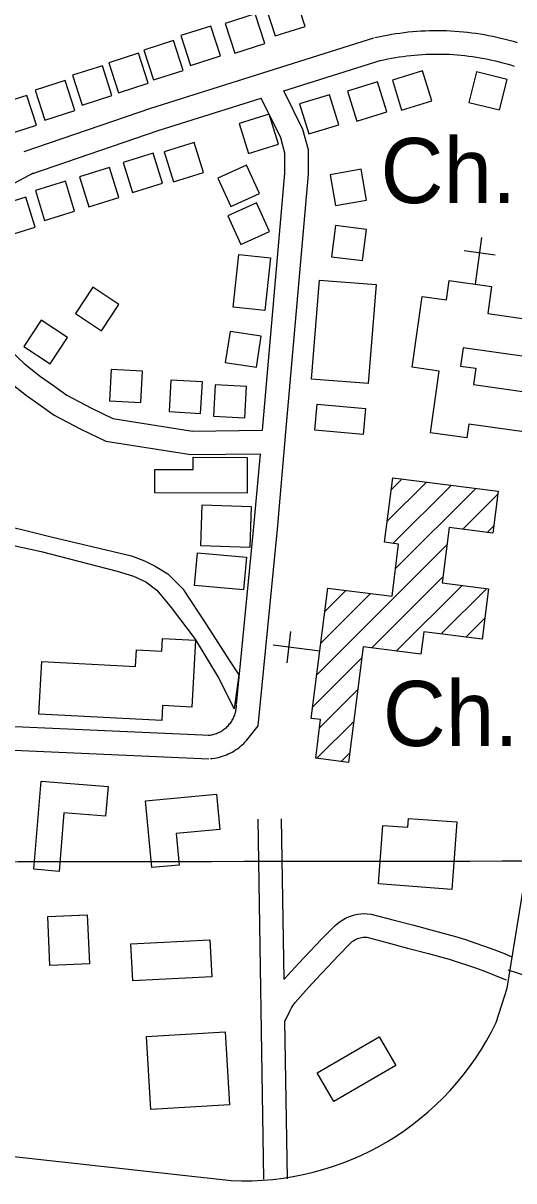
# Model space of a CAD drawing. Extents: x 3297716 to 3335574, y 688621 to 713991.
# Drawn here: x 3331117 to 3331741, y 696654 to 698129 of the extents above; entities that cross this region are included whole.
import ezdxf

# ---------------------------------------------------------------- set-up
doc = ezdxf.new("R2010")
doc.units = 0
for name, color, linetype in [('V-BLDG-OTLN', 7, 'Continuous'), ('V-GRID-MAJR', 7, 'Continuous'), ('V-ROAD-CNTR', 7, 'Continuous'), ('V-SITE-OTLN', 7, 'Continuous'), ('V-SITE-OTLN-IDEN', 7, 'Continuous'), ('V-TOPO-SHOR', 7, 'Continuous')]:
    doc.layers.add(name, color=color, linetype=linetype)

msp = doc.modelspace()

# ---------------------------------------------------------------- linework, layer by layer
at = {"layer": 'V-BLDG-OTLN'}
for p, q in [((3331580.4968015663, 697493.983985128), (3331630.272702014, 697543.759885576)), ((3331585.6347912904, 697534.476904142), (3331598.898764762, 697547.740877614)), ((3331587.7147871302, 697465.8470414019), (3331661.6476392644, 697539.778893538)), ((3331590.931780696, 697433.70810568), (3331693.0215765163, 697535.7989014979)), ((3331676.3016099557, 697483.7230056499), (3331720.9365206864, 697528.3579163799)), ((3331707.676547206, 697479.7430136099), (3331715.79953096, 697487.8659973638)), ((3331490.7849809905, 697298.206376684), (3331656.3636498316, 697463.785045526)), ((3331560.4278417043, 697332.49330811), (3331651.225660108, 697423.2921265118)), ((3331591.8017789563, 697328.512316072), (3331675.6406112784, 697412.3511483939)), ((3331495.922970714, 697338.700295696), (3331559.1098443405, 697401.887169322)), ((3331501.0609604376, 697379.19321471), (3331527.7359070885, 697405.86816136)), ((3331649.1446642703, 697350.5002720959), (3331707.0155485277, 697408.371156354)), ((3331680.51960152, 697346.520280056), (3331704.5135535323, 697370.51323207)), ((3331485.6469912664, 697257.71345767), (3331547.93986668, 697320.005333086)), ((3331494.2389740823, 697230.9495111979), (3331542.800876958, 697279.511414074)), ((3331490.5469814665, 697191.9025892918), (3331537.662887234, 697239.01849506)), ((3331521.9209187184, 697187.921597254), (3331532.523897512, 697198.5245760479))]:
    msp.add_line(p, q, dxfattribs=at)
for points in [[(3331437.7580870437, 698112.2817485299), (3331475.836010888, 698124.53172403), (3331463.586035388, 698162.6096478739), (3331425.5081115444, 698150.359672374)], [(3331386.5501894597, 698090.242792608), (3331424.6281133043, 698102.4927681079), (3331412.378137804, 698140.570691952), (3331374.3002139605, 698128.3207164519)], [(3331330.134302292, 698074.5838239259), (3331368.212226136, 698086.8337994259), (3331355.962250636, 698124.91172327), (3331317.884326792, 698112.6617477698)], [(3331282.692397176, 698056.2358606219), (3331320.7703210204, 698068.4858361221), (3331308.52034552, 698106.5637599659), (3331270.442421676, 698094.313784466)], [(3331238.168486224, 698039.9608931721), (3331276.246410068, 698052.2108686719), (3331263.9964345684, 698090.288792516), (3331225.9185107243, 698078.038817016)], [(3331191.982578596, 698024.088924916), (3331230.06050244, 698036.3389004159), (3331217.8105269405, 698074.41682426), (3331179.732603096, 698062.1668487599)], [(3331625.108712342, 698067.785837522), (3331586.9007887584, 698055.947861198), (3331598.7387650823, 698017.739937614), (3331636.9466886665, 698029.5779139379)], [(3331732.892496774, 698056.794859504), (3331694.0925743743, 698066.5188400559), (3331684.3685938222, 698027.718917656), (3331723.168516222, 698017.994937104)], [(3331144.5976733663, 698005.2029626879), (3331182.67559721, 698017.4529381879), (3331170.42562171, 698055.530862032), (3331132.347697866, 698043.2808865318)], [(3331567.980826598, 698053.855865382), (3331529.7729030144, 698042.0178890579), (3331541.6108793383, 698003.809965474), (3331579.8188029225, 698015.647941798)], [(3331095.787770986, 697986.3060004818), (3331133.86569483, 697998.555975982), (3331121.61571933, 698036.6338998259), (3331083.537795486, 698024.3839243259)], [(3331506.930948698, 698037.4398982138), (3331468.7230251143, 698025.60192189), (3331480.561001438, 697987.393998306), (3331518.7689250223, 697999.2319746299)], [(3331430.22510211, 698012.4349482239), (3331392.017178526, 698000.5969719), (3331403.85515485, 697962.389048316), (3331442.063078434, 697974.2270246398)], [(3331334.5452934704, 697976.6970196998), (3331296.3373698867, 697964.8590433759), (3331308.17534621, 697926.651119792), (3331346.3832697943, 697938.4890961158)], [(3331282.5963973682, 697963.0320470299), (3331244.388473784, 697951.1940707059), (3331256.226450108, 697912.9861471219), (3331294.434373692, 697924.824123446)], [(3331226.94550867, 697944.6080838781), (3331188.737585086, 697932.7701075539), (3331200.57556141, 697894.56218397), (3331238.783484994, 697906.4001602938)], [(3331417.9441266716, 697911.368150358), (3331401.39015978, 697947.7820775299), (3331364.976232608, 697931.2281106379), (3331381.5301995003, 697894.814183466)], [(3331507.740947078, 697935.4891021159), (3331514.648933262, 697896.091180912), (3331554.047854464, 697902.9991670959), (3331547.1398682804, 697942.3980882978)], [(3331170.724621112, 697927.194118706), (3331132.516697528, 697915.3561423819), (3331144.354673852, 697877.148218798), (3331182.562597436, 697888.986195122)], [(3331120.443721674, 697906.9431592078), (3331082.23579809, 697895.105182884), (3331094.073774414, 697856.8972593), (3331132.2816979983, 697868.7352356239)], [(3331430.586101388, 697863.3542463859), (3331414.0321344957, 697899.768173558), (3331377.6182073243, 697883.214206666), (3331394.1721742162, 697846.8002794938)], [(3331514.4239337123, 697870.7682315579), (3331509.411943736, 697831.084310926), (3331549.095864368, 697826.0713209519), (3331554.1088543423, 697865.756241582)], [(3331384.31519393, 697766.9134392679), (3331391.482179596, 697833.84230541), (3331431.934098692, 697829.5103140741), (3331424.767113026, 697762.581447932)], [(3331555.993850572, 697669.379634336), (3331483.9389946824, 697675.2456226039), (3331494.2009741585, 697801.303370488), (3331566.255830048, 697795.43738222)], [(3331760.908440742, 697703.230566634), (3331677.0286085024, 697714.929543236), (3331673.772615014, 697691.5875899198), (3331692.9415766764, 697688.913595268), (3331690.0495824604, 697668.180636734), (3331761.416439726, 697658.2256566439), (3331754.4184537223, 697608.058756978), (3331684.255594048, 697617.8457374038), (3331681.815598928, 697600.356772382), (3331635.486691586, 697606.820759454), (3331646.455669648, 697685.4356022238), (3331612.0727384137, 697690.23259263), (3331624.642713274, 697780.3284124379), (3331655.758651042, 697775.9874211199), (3331659.2156441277, 697800.7673715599), (3331713.203536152, 697793.2353866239), (3331708.356545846, 697758.4934561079), (3331767.467427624, 697750.2464726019)], [(3331183.478595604, 697758.8784553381), (3331216.8465288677, 697736.820499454), (3331238.90548475, 697770.18743272), (3331205.537551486, 697792.2463886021)], [(3331118.0307265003, 697716.7965395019), (3331151.3986597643, 697694.738583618), (3331173.4576156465, 697728.1055168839), (3331140.089682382, 697750.164472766)], [(3331413.79513497, 697690.2625925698), (3331419.893122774, 697729.794513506), (3331380.3602018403, 697735.8925013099), (3331374.263214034, 697696.359580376)], [(3331226.721509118, 697647.4126782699), (3331266.657429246, 697645.156682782), (3331268.913424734, 697685.0926029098), (3331228.9775046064, 697687.348598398)], [(3331302.9133567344, 697633.7617055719), (3331342.849276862, 697631.505710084), (3331345.1052723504, 697671.4416302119), (3331305.1693522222, 697673.6976257)], [(3331359.1782442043, 697628.021717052), (3331399.1141643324, 697625.7657215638), (3331401.37015982, 697665.701641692), (3331361.4342396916, 697667.9576371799)], [(3331549.5568634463, 697604.4617641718), (3331488.2009861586, 697610.2517525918), (3331491.3299799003, 697643.409686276), (3331552.6858571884, 697637.619697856)], [(3331333.47529561, 697575.750821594), (3331402.132158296, 697575.4218222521), (3331401.9141587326, 697529.8319134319), (3331284.639393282, 697530.3929123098), (3331284.7813929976, 697560.1738527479), (3331333.40029576, 697559.9418532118)], [(3331623.175716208, 697324.531324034), (3331549.696863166, 697333.8553053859), (3331531.031900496, 697186.765599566), (3331489.303983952, 697192.0605889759), (3331495.5529714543, 697241.305490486), (3331483.75499505, 697242.8024874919), (3331504.81495293, 697408.7761555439), (3331586.453789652, 697398.4171762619), (3331594.893772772, 697464.9360432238), (3331577.097808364, 697467.194038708), (3331587.500787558, 697549.186874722), (3331721.423519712, 697532.194908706), (3331714.656533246, 697478.8570153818), (3331659.1686442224, 697485.897001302), (3331650.246662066, 697415.57314195), (3331709.279544, 697408.0841569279), (3331701.137560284, 697343.9042852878), (3331626.8287089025, 697353.3312664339)], [(3331344.888272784, 697515.0679429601), (3331407.4101477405, 697512.86794736), (3331405.573151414, 697460.6720517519), (3331343.051276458, 697462.8720473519)], [(3331338.9842845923, 697453.914065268), (3331401.0591604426, 697448.264076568), (3331397.257168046, 697406.4911601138), (3331335.1822921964, 697412.1401488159)], [(3331140.5716814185, 697315.3073424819), (3331260.1134423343, 697308.860355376), (3331261.2754400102, 697330.4073122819), (3331293.508375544, 697328.669315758), (3331294.3713738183, 697344.6732837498), (3331336.378289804, 697342.40828828), (3331331.783298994, 697257.1844587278), (3331294.4883735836, 697259.195454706), (3331293.4543756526, 697240.0164930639), (3331136.967688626, 697248.4534761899)], [(3331222.0015185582, 697118.1247368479), (3331168.923624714, 697122.469728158), (3331162.82563691, 697047.9788771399), (3331130.762701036, 697050.6038718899), (3331139.9626826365, 697162.9726471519), (3331225.102512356, 697156.001661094)], [(3331280.796400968, 697052.8048674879), (3331272.799416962, 697138.0656969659), (3331363.247236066, 697146.5486799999), (3331367.4762276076, 697101.4547701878), (3331311.8563388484, 697096.2387806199), (3331315.623331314, 697056.070860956)], [(3331669.0956243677, 697110.9917511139), (3331662.795636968, 697025.1039228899), (3331569.3388238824, 697031.9589091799), (3331574.801812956, 697106.431760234), (3331606.42474971, 697104.111764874), (3331607.262748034, 697115.5277420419)], [(3331150.931660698, 696928.19411671), (3331148.269666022, 696990.362992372), (3331198.65056526, 696992.5199880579), (3331201.312559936, 696930.351112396)], [(3331254.1974541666, 696955.7010616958), (3331354.6612532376, 696960.8420514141), (3331357.067248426, 696913.820145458), (3331256.6034493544, 696908.6801557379)], [(3331379.744203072, 696750.7014716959), (3331279.534403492, 696744.63948382), (3331273.9124147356, 696837.578297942), (3331374.1222143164, 696843.6402858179)], [(3331491.2649800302, 696791.403390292), (3331570.1328222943, 696837.0802989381), (3331591.2837799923, 696800.5603719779), (3331512.415937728, 696754.883463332)]]:
    msp.add_lwpolyline(points, close=True, dxfattribs=at)
at = {"layer": 'V-GRID-MAJR'}
msp.add_spline([(3301847.299, 697030.213), (3307100.789, 697033.652), (3312354.279, 697037.855), (3317607.768, 697042.821), (3322861.257, 697048.552), (3328114.745, 697055.047), (3333368.231, 697062.306), (3333368.232, 697062.306)], degree=3, dxfattribs=at)
at = {"layer": 'V-ROAD-CNTR'}
msp.add_line((3331448.8920647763, 698042.28688852), (3331572.548817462, 698081.2368106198), dxfattribs=at)
for points in [[(3331564.746833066, 698110.177752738), (3331569.9008227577, 698111.337750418), (3331575.1858121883, 698112.44174821), (3331580.483801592, 698113.463746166), (3331585.8007909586, 698114.4037442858), (3331591.1327802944, 698115.2607425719), (3331596.471769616, 698116.034741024), (3331601.8257589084, 698116.7277396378), (3331607.1917481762, 698117.3367384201), (3331612.5627374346, 698117.86173737), (3331617.941726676, 698118.3047364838), (3331623.3287159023, 698118.663735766), (3331628.7217051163, 698118.939735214), (3331634.1166943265, 698119.1317348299), (3331639.512683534, 698119.2397346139), (3331644.90967274, 698119.2647345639), (3331650.308661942, 698119.20673468), (3331655.70465115, 698119.0647349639), (3331661.0976403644, 698118.838735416), (3331666.486629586, 698118.5307360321), (3331671.872618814, 698118.1377368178), (3331677.24960806, 698117.660737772), (3331682.6165973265, 698117.1017388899), (3331687.977586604, 698116.460740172), (3331693.327575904, 698115.7347416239), (3331698.6645652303, 698114.9277432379), (3331703.98955458, 698114.03674502), (3331709.29954396, 698113.063746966), (3331714.593533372, 698112.0087490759), (3331719.86952282, 698110.8717513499), (3331725.1285123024, 698109.654753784), (3331730.368501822, 698108.3547563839), (3331735.5874913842, 698106.9737591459), (3331740.7844809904, 698105.51176207), (3331745.9554706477, 698103.9717651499)], [(3331118.243726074, 697965.1600427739), (3331279.562403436, 698020.4029322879), (3331563.5348354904, 698109.850753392)], [(3331571.336819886, 698080.9098112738), (3331576.2628100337, 698082.0198090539), (3331581.091800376, 698083.0278070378), (3331585.937790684, 698083.9618051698), (3331590.79478097, 698084.8218034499), (3331595.66477123, 698085.6048018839), (3331600.54976146, 698086.312800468), (3331605.441751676, 698086.945799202), (3331610.341741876, 698087.5007980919), (3331615.25473205, 698087.9817971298), (3331620.171722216, 698088.38679632), (3331625.09471237, 698088.7157956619), (3331630.01970252, 698088.9677951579), (3331634.950692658, 698089.1417948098), (3331639.88468279, 698089.24179461), (3331644.817672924, 698089.264794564), (3331649.7506630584, 698089.210794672), (3331654.682653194, 698089.0807949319), (3331659.613643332, 698088.8747953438), (3331664.538633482, 698088.592795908), (3331669.456623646, 698088.2337966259), (3331674.3716138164, 698087.7987974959), (3331679.2806039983, 698087.287798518), (3331684.1795942, 698086.700799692), (3331689.0675844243, 698086.0388010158), (3331693.946574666, 698085.2998024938), (3331698.8115649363, 698084.4868041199), (3331703.6635552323, 698083.5978058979), (3331708.5015455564, 698082.632807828), (3331713.327535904, 698081.593809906), (3331718.132526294, 698080.4808121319), (3331722.920516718, 698079.292814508), (3331727.6895071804, 698078.0318170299), (3331732.438497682, 698076.6958197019), (3331737.1694882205, 698075.2858225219), (3331741.8754788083, 698073.804825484)], [(3331127.963706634, 697936.7780995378), (3331288.9303846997, 697991.900989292), (3331419.9411226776, 698033.1679067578)], [(3331421.5291195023, 697610.0037530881), (3331450.26506203, 697937.3310984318), (3331450.1680622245, 697963.1230468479), (3331444.921072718, 697982.45700818), (3331419.942122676, 698033.16690676)], [(3331451.414059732, 697607.3797583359), (3331480.27000202, 697936.0731009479), (3331480.153002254, 697967.1770387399), (3331473.114016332, 697993.1129868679), (3331448.8920647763, 698042.28688852)], [(3330994.297973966, 697865.2612425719), (3331130.163702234, 697937.734097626)], [(3331719.0365244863, 696855.502262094), (3331732.922496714, 696899.2741745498), (3331761.6154393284, 697074.6068238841), (3331843.5922753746, 697923.9741251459)], [(3330994.297973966, 697865.2612425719), (3331052.102858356, 697770.6014318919), (3331069.42082372, 697746.745479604), (3331085.099792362, 697729.054514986), (3331101.1617602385, 697711.195550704), (3331118.4897255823, 697694.8965833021), (3331139.041684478, 697678.428616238), (3331154.492653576, 697667.784637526), (3331172.4116177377, 697654.644663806), (3331204.068554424, 697638.1566967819), (3331231.26550003, 697624.9437232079), (3331332.5782974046, 697608.90275529), (3331421.528119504, 697610.005753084)], [(3330969.50602355, 697848.295276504), (3331027.122908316, 697753.9454652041), (3331046.0008705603, 697727.939517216), (3331062.7218371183, 697709.0745549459), (3331079.693803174, 697690.2015926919), (3331098.8017649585, 697672.2286286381), (3331121.1297203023, 697654.338664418), (3331137.1086883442, 697643.330686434), (3331156.519649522, 697629.096714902), (3331190.582581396, 697611.356750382), (3331222.1675182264, 697596.009781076), (3331330.402301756, 697578.8728153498), (3331418.891124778, 697579.970813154)], [(3331416.053130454, 697233.4765061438), (3331440.5790814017, 697483.9630051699), (3331451.414059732, 697607.3797583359)], [(3331388.568185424, 697260.6224518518), (3331410.7071411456, 697486.7369996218), (3331418.892124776, 697579.9698131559)], [(3330294.736373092, 697268.5454360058), (3331354.588253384, 697221.5505299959)], [(3331352.4362576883, 697221.491530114), (3331354.216254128, 697221.6685297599), (3331355.702251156, 697221.8745293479), (3331357.1782482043, 697222.137528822), (3331358.6392452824, 697222.456528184), (3331360.089242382, 697222.8315274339), (3331361.524239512, 697223.262526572), (3331362.94023668, 697223.7485256), (3331364.3412338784, 697224.2905245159), (3331365.7152311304, 697224.88352333), (3331367.066228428, 697225.529522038), (3331368.3932257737, 697226.2275206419), (3331369.689223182, 697226.975519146), (3331370.959220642, 697227.7745175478), (3331372.194218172, 697228.6195158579), (3331373.396215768, 697229.5115140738), (3331374.566213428, 697230.4525121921), (3331375.6962111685, 697231.434510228), (3331376.786208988, 697232.4585081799), (3331377.8382068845, 697233.526506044), (3331378.85020486, 697234.6375038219), (3331379.81520293, 697235.77850154), (3331380.7332010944, 697236.957499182), (3331381.613199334, 697238.1804967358), (3331382.44019768, 697239.4254942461), (3331383.2181961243, 697240.7054916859), (3331383.9491946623, 697242.0154890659), (3331384.626193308, 697243.349486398), (3331385.2521920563, 697244.7104836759), (3331385.8251909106, 697246.0934809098), (3331386.34518987, 697247.5014780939), (3331386.811188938, 697248.9254752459), (3331387.221188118, 697250.3664723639), (3331387.5741874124, 697251.8194694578), (3331387.871186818, 697253.287466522), (3331388.1131863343, 697254.7684635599), (3331388.2971859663, 697256.2554605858), (3331388.423185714, 697257.746457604), (3331388.4981855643, 697259.3774543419), (3331388.5021855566, 697259.540454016)], [(3330293.4083757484, 697238.575495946), (3331353.2602560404, 697191.580589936)], [(3331355.412251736, 697191.639589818), (3331357.7642470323, 697191.8745893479), (3331360.392241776, 697192.23858862), (3331363.0042365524, 697192.7035876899), (3331365.5992313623, 697193.26858656), (3331368.169226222, 697193.9355852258), (3331370.71022114, 697194.6985837), (3331373.222216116, 697195.560581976), (3331375.6952111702, 697196.5165800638), (3331378.133206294, 697197.567577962), (3331380.5282015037, 697198.71357567), (3331382.877196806, 697199.9495731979), (3331385.1771922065, 697201.2755705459), (3331387.423187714, 697202.68856772), (3331389.614183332, 697204.1875647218), (3331391.746179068, 697205.7715615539), (3331393.8121749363, 697207.4325582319), (3331395.816170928, 697209.1745547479), (3331397.7521670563, 697210.9945511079), (3331399.614163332, 697212.884547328), (3331401.40015976, 697214.8415434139), (3331403.11515633, 697216.8725393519), (3331416.053130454, 697233.4765061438)], [(3331449.2576696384, 696910.4413455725), (3331446.01007054, 697114.8337434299)], [(3331423.3011159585, 696655.7406616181), (3331416.0141305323, 697114.3577443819)], [(3331449.3032885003, 696910.5280064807), (3331453.9609272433, 696915.7449524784), (3331468.0822633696, 696931.2072408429), (3331482.382149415, 696946.507302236), (3331496.852211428, 696961.6427935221), (3331511.4569558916, 696976.5723560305), (3331513.9593097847, 696979.1094149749), (3331517.035293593, 696981.7981543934), (3331520.302774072, 696984.2528834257), (3331523.7314006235, 696986.4524055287), (3331527.3147757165, 696988.4009942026), (3331531.0356111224, 696990.0781837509), (3331534.866148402, 696991.4783300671), (3331538.7938531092, 696992.5936719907), (3331542.7950899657, 696993.4169717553), (3331546.841486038, 696993.9419614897), (3331550.9104810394, 696994.1694633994), (3331554.987244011, 696994.0968597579), (3331559.7519733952, 696993.66267922), (3331587.527756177, 696986.3151586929), (3331614.083653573, 696979.2599351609), (3331640.629313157, 696972.1754890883), (3331667.4687565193, 696964.9788344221), (3331679.902166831, 696961.0660127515), (3331692.0833629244, 696957.0042540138), (3331704.194261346, 696952.7404996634), (3331716.2290651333, 696948.272586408), (3331728.1902040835, 696943.6031829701), (3331738.9686133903, 696939.185377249)], [(3331450.0184881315, 696856.6061474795), (3331456.505587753, 696869.9977625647), (3331458.6577640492, 696873.9487469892), (3331460.99282261, 696877.7958445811), (3331463.131890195, 696880.9713448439), (3331476.2270727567, 696895.6390475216), (3331490.1177366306, 696910.8487591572), (3331504.183850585, 696925.8986977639), (3331518.4177885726, 696940.787206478), (3331532.8590441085, 696955.5496439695), (3331534.5386902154, 696957.252585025), (3331535.942706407, 696958.4798456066), (3331537.4352259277, 696959.6011165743), (3331539.0165993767, 696960.6155944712), (3331540.6632242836, 696961.5110057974), (3331542.364388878, 696962.2778162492), (3331544.125851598, 696962.9216699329), (3331545.9241468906, 696963.4323280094), (3331547.754910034, 696963.8090282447), (3331549.6125139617, 696964.0500385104), (3331551.4815189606, 696964.1545366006), (3331553.356755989, 696964.1211402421), (3331554.518026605, 696964.0153207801), (3331579.840243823, 696957.3168413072), (3331606.364346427, 696950.2700648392), (3331632.876686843, 696943.1945109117), (3331659.077243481, 696936.1691655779), (3331670.6538331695, 696932.5259872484), (3331682.356637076, 696928.6237459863), (3331693.991738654, 696924.5275003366), (3331705.552934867, 696920.2354135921), (3331717.0457959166, 696915.74881703), (3331728.4570225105, 696911.0716350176), (3331731.834500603, 696909.6202220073)], [(3331848.8542648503, 696885.2732025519), (3331734.397493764, 696922.021129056)], [(3331453.297055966, 696656.216660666), (3331450.10011123, 696857.4210521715)], [(3330885.409191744, 696709.0005550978), (3331381.8841987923, 696654.136664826)]]:
    msp.add_lwpolyline(points, dxfattribs=at)
msp.add_arc((3331398.5288934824, 697009.2027767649), 355.456030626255, 267.3160743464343, 334.37980212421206, dxfattribs=at)
at = {"layer": 'V-SITE-OTLN'}
for p, q in [((3331692.513577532, 697796.1223808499), (3331700.8055609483, 697855.546262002)), ((3331717.8495268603, 697832.9743071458), (3331678.233606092, 697838.5022960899)), ((3331457.4750476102, 697353.4532661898), (3331452.44005768, 697313.7713455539)), ((3331494.6389732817, 697328.5773159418), (3331435.116092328, 697336.1303008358))]:
    msp.add_line(p, q, dxfattribs=at)
at = {"layer": 'V-TOPO-SHOR'}
msp.add_line((3331391.311, 697298.282), (3331385.3880000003, 697254.991), dxfattribs=at)
for points in [[(3331070.355, 697494.464), (3331152.75, 697474.074), (3331254.971, 697449.959), (3331271.272, 697443.544), (3331285.227, 697436.765), (3331301.094, 697426.8470000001), (3331320.37, 697407.927), (3331350.261, 697362.009), (3331379.3850000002, 697317.258), (3331391.311, 697298.282)], [(3331052.224, 697474.4180000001), (3331140.0870000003, 697455.525), (3331236.845, 697430.3), (3331257.431, 697424.2270000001), (3331272.937, 697416.652), (3331287.242, 697406.363), (3331305.315, 697384.341), (3331336.046, 697343.8640000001), (3331365.508, 697294.4400000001), (3331385.3880000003, 697254.991)]]:
    msp.add_lwpolyline(points, dxfattribs=at)

# ---------------------------------------------------------------- texts
at = {"layer": 'V-SITE-OTLN-IDEN'}
for p in [(3331571.818818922, 697899.300174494), (3331574.758813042, 697207.626557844)]:
    msp.add_text('Ch.', height=82.99983200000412, rotation=0.021080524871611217, dxfattribs=at).set_placement(p)

doc.saveas('drawing.dxf')
